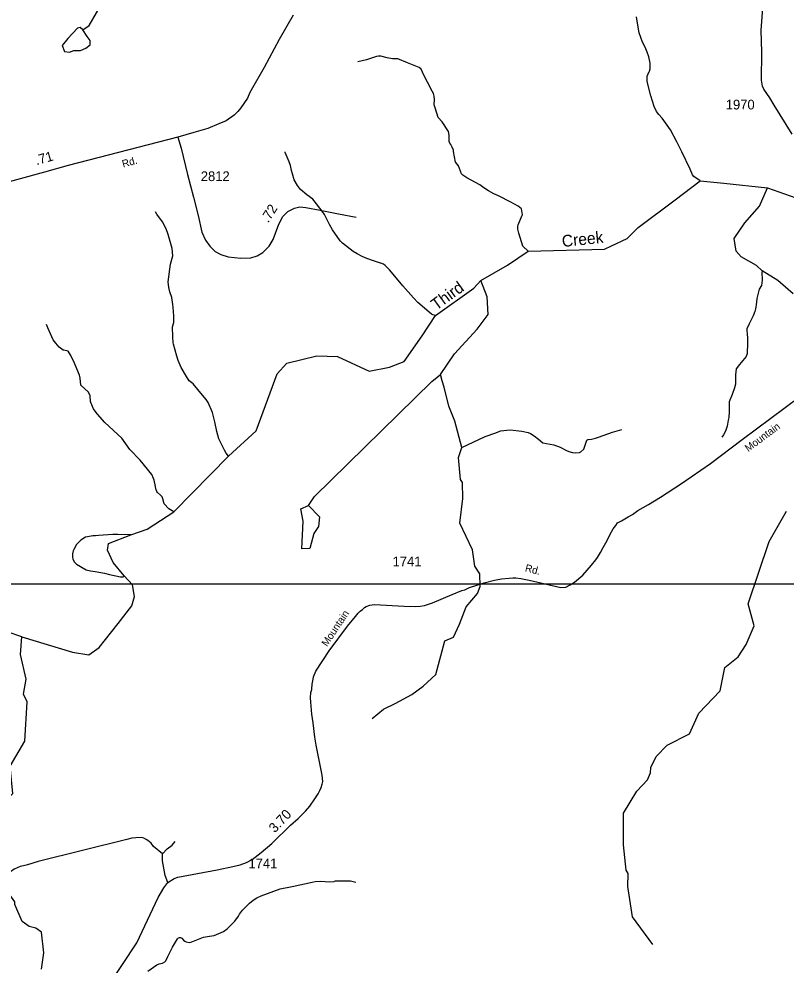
# Model space of a CAD drawing. Extents: x 1473865 to 1648260, y 639067 to 773536.
# Drawn here: x 1506875 to 1516748, y 728401 to 740571 of the extents above; entities that cross this region are included whole.
import ezdxf

# ---------------------------------------------------------------- set-up
doc = ezdxf.new("R2010")
doc.units = 0
for name, color, linetype in [('Exist Hydrographic Creek Single Shore', 7, 'Continuous'), ('Exist Hydrographic Creek Single Shore Label', 7, 'Continuous'), ('Exist Hydrographic Misc Water Feature', 7, 'Continuous'), ('Exist Hydrographic Pond Under 1500 Sq Ft', 7, 'Continuous'), ('Exist Road Non-System Type 51', 7, 'Continuous'), ('Exist Road Secondary Mileage Hundredths English Label', 7, 'Continuous'), ('Exist Road Secondary Type 51 Attributed', 7, 'Continuous'), ('Exist Road Secondary Type 51 Label', 7, 'Continuous'), ('Exist Road Secondary Type 51 Number Label', 7, 'Continuous'), ('Map Preparation Inset Cut Line', 7, 'Continuous')]:
    doc.layers.add(name, color=color, linetype=linetype)

msp = doc.modelspace()

# ---------------------------------------------------------------- linework, layer by layer
at = {"layer": 'Exist Hydrographic Creek Single Shore'}
for points in [[(1516509, 738396), (1516875, 738268), (1517207, 738105), (1517390, 738064), (1517669, 738190), (1517717, 738279), (1517742, 738465), (1517702, 738628), (1517123, 739115), (1517023, 739374), (1517047, 739796), (1517122, 739965), (1517199, 740062), (1517401, 740190), (1517660, 740310), (1517851, 740323), (1518058, 740220)], [(1514844, 737886), (1515321, 738244), (1515643, 738486), (1515947, 738456), (1516509, 738396)], [(1516841, 737035), (1516643, 737206), (1516439, 737332), (1516367, 737398), (1516169, 737511), (1516104, 737584), (1516081, 737745), (1516218, 737949), (1516405, 738162), (1516509, 738396)], [(1512821, 737206), (1513164, 737404), (1513431, 737585), (1514412, 737607), (1514502, 737650), (1514704, 737748), (1514844, 737886)], [(1506914, 732623), (1507564, 732425), (1507777, 732391), (1507910, 732487), (1508154, 732795), (1508330, 733021), (1508363, 733143), (1508335, 733291), (1508231, 733408), (1508089, 733577), (1508017, 733736), (1508027, 733821), (1508317, 733936), (1508526, 734006), (1508869, 734231), (1509572, 734946), (1509929, 735273), (1510198, 736005), (1510325, 736142), (1510710, 736235), (1510977, 736229), (1511382, 736039), (1511646, 736090), (1511834, 736162), (1512063, 736495), (1512238, 736754), (1512728, 737108), (1512821, 737206)], [(1512301, 735998), (1512480, 736263), (1512772, 736579), (1512914, 736768), (1512901, 736996), (1512821, 737206)], [(1512241, 732137), (1512356, 732572), (1512470, 732618), (1512544, 732785), (1512631, 733009), (1512776, 733180), (1512811, 733272), (1512805, 733433), (1512741, 733532), (1512711, 733740), (1512550, 734084), (1512588, 734402), (1512584, 734609), (1512560, 734646), (1512531, 734928), (1512577, 735057), (1512484, 735398), (1512407, 735589), (1512347, 735832), (1512322, 735917), (1512301, 735998)], [(1515900, 731927), (1515962, 732227), (1516130, 732364), (1516234, 732523), (1516337, 732764), (1516260, 733048), (1516532, 733850), (1516755, 734239)], [(1506914, 732623), (1506736, 732684), (1506154, 732909), (1505869, 732889)], [(1511423, 731570), (1511567, 731692), (1511718, 731764), (1511930, 731882), (1512079, 731988), (1512241, 732137)], [(1515034, 728664), (1514773, 729021), (1514713, 729412), (1514716, 729580), (1514692, 729623), (1514656, 729949), (1514655, 730356), (1514826, 730638), (1514963, 730783), (1515005, 730874), (1515007, 730943), (1515076, 731082), (1515219, 731231), (1515505, 731376), (1515626, 731639), (1515900, 731927)]]:
    msp.add_lwpolyline(points, dxfattribs=at)
at = {"layer": 'Exist Hydrographic Misc Water Feature'}
for points in [[(1507696, 740430), (1507781, 740486), (1507970, 740817), (1507979, 741300), (1508099, 741524), (1508111, 741730), (1508033, 742041), (1507929, 742269), (1507908, 742509), (1507868, 742635), (1507761, 742722), (1507730, 742848), (1507768, 743194)], [(1515643, 738486), (1515560, 738542), (1515546, 738564), (1515512, 738639), (1515406, 738861), (1515344, 738990), (1515262, 739144), (1515153, 739294), (1515110, 739341), (1515080, 739379), (1515051, 739443), (1515007, 739581), (1514959, 739765), (1514960, 739834), (1514985, 739893), (1514989, 739897), (1514997, 739929), (1515000, 739969), (1514999, 740001), (1514980, 740085), (1514961, 740141), (1514934, 740206), (1514899, 740270), (1514857, 740390), (1514835, 740518), (1514825, 740598)], [(1507696, 740430), (1507663, 740459), (1507631, 740450), (1507504, 740319), (1507433, 740228), (1507462, 740153), (1507526, 740144), (1507582, 740163), (1507667, 740163), (1507738, 740195), (1507792, 740237), (1507792, 740292), (1507753, 740343), (1507696, 740430)], [(1513431, 737585), (1513362, 737648), (1513307, 737816), (1513295, 737865), (1513296, 737904), (1513300, 737920), (1513351, 738048), (1513355, 738051), (1513344, 738128), (1513301, 738161), (1513205, 738215), (1513047, 738297), (1512989, 738322), (1512920, 738361), (1512858, 738398), (1512805, 738435), (1512639, 738528), (1512587, 738561), (1512569, 738577), (1512531, 738680), (1512496, 738725), (1512492, 738729), (1512479, 738797), (1512466, 738865), (1512466, 738881), (1512451, 738922), (1512434, 738954), (1512420, 738972), (1512412, 738994), (1512414, 739074), (1512403, 739122), (1512323, 739248), (1512270, 739304), (1512230, 739425), (1512220, 739465), (1512222, 739538), (1512218, 739578), (1512211, 739610), (1512193, 739642), (1512075, 739872), (1512071, 739886), (1512054, 739923), (1512026, 739945), (1511877, 740007), (1511750, 740058), (1511682, 740059), (1511614, 740068), (1511535, 740090), (1511503, 740090), (1511478, 740087), (1511350, 740044), (1511237, 740020)], [(1512238, 736754), (1512218, 736758), (1512200, 736763), (1512184, 736773), (1512011, 736924), (1511952, 736983), (1511817, 737137), (1511801, 737157), (1511646, 737343), (1511589, 737397), (1511567, 737414), (1511535, 737430), (1511527, 737430), (1511440, 737460), (1511352, 737491), (1511293, 737516), (1511229, 737550), (1511176, 737580), (1511039, 737687), (1511010, 737717), (1510912, 737859), (1510872, 737928), (1510808, 738053), (1510776, 738099), (1510677, 738231), (1510659, 738250), (1510582, 738307), (1510499, 738377), (1510460, 738429), (1510419, 738500), (1510396, 738580), (1510385, 738620), (1510370, 738685), (1510355, 738733), (1510301, 738854), (1510301, 738862)], [(1509572, 734946), (1509543, 734985), (1509521, 735024), (1509450, 735170), (1509421, 735265), (1509398, 735386), (1509366, 735510), (1509312, 735635), (1509286, 735676), (1509239, 735733), (1509116, 735875), (1509068, 735916), (1509031, 735970), (1508963, 736089), (1508925, 736178), (1508906, 736234), (1508864, 736387), (1508860, 736403), (1508854, 736481), (1508852, 736611), (1508867, 736665), (1508867, 736750), (1508864, 736805), (1508860, 736861), (1508857, 736897), (1508843, 736986), (1508816, 737062), (1508805, 737117), (1508794, 737187), (1508828, 737418), (1508858, 737522), (1508847, 737618), (1508832, 737678), (1508798, 737799), (1508772, 737872), (1508723, 737960), (1508651, 738059), (1508633, 738090)], [(1516439, 737332), (1516438, 737315), (1516442, 737209), (1516431, 737143), (1516402, 737095), (1516372, 736975), (1516367, 736928), (1516363, 736896), (1516358, 736864), (1516354, 736840), (1516345, 736809), (1516326, 736752), (1516272, 736648), (1516245, 736586), (1516248, 736498), (1516251, 736490), (1516252, 736402), (1516248, 736267), (1516235, 736228), (1516149, 736125), (1516108, 736070), (1516099, 735994), (1516097, 735874), (1516084, 735826), (1516055, 735739), (1516017, 735647), (1516015, 735517), (1516010, 735443), (1516005, 735411), (1515990, 735331), (1515969, 735268), (1515944, 735221), (1515921, 735191)], [(1508869, 734231), (1508806, 734269), (1508743, 734334), (1508729, 734399), (1508719, 734423), (1508699, 734445), (1508660, 734478), (1508652, 734490), (1508639, 734525), (1508635, 734557), (1508616, 734637), (1508609, 734661), (1508584, 734709), (1508435, 734895), (1508301, 735032), (1508201, 735180), (1507983, 735380), (1507887, 735485), (1507842, 735544), (1507834, 735557), (1507801, 735635), (1507797, 735651), (1507792, 735723), (1507769, 735771), (1507671, 735861), (1507664, 735949), (1507653, 735990), (1507622, 736071), (1507592, 736143), (1507545, 736240), (1507510, 736296), (1507454, 736311), (1507446, 736310), (1507393, 736350), (1507350, 736399), (1507318, 736444), (1507247, 736595), (1507232, 736641)], [(1510603, 734311), (1510680, 734427), (1512190, 735908), (1512301, 735998)], [(1512577, 735057), (1512876, 735199), (1513013, 735246), (1513065, 735266), (1513073, 735271), (1513198, 735285), (1513349, 735266), (1513429, 735249), (1513461, 735236), (1513508, 735210), (1513564, 735164), (1513619, 735118), (1513759, 735092), (1513842, 735064), (1513921, 735021), (1513953, 735008), (1514001, 734993), (1514041, 734991), (1514089, 734995), (1514105, 735003), (1514146, 735035), (1514184, 735154), (1514198, 735162), (1514244, 735165), (1514294, 735178), (1514336, 735190), (1514514, 735253), (1514634, 735291)], [(1508317, 733936), (1508148, 733940), (1508084, 733939), (1507900, 733926), (1507860, 733923), (1507828, 733920), (1507804, 733916), (1507732, 733905), (1507673, 733865), (1507618, 733809), (1507583, 733746), (1507575, 733730), (1507564, 733692), (1507563, 733644), (1507567, 733628), (1507586, 733587), (1507618, 733557), (1507740, 733485), (1507796, 733472), (1507856, 733463), (1507976, 733441), (1508040, 733424), (1508183, 733393), (1508215, 733393), (1508225, 733397), (1508231, 733408)], [(1506970, 732079), (1506894, 732397), (1506914, 732623)], [(1507167, 728350), (1507195, 728556), (1507167, 728823), (1507092, 728877), (1507009, 728895), (1506919, 728962), (1506822, 729181), (1506823, 729214), (1506611, 729500), (1506538, 729610), (1506701, 729893), (1506680, 730133), (1506748, 730190), (1506759, 730341), (1506734, 730358), (1506720, 730526), (1506797, 730606), (1506761, 730958), (1506950, 731279), (1506983, 731788), (1506935, 731887), (1506970, 732079)], [(1508536, 728321), (1508648, 728403), (1508682, 728418), (1508722, 728425), (1508754, 728441), (1508767, 728453), (1508792, 728512), (1508850, 728631), (1508914, 728738), (1508930, 728753), (1508940, 728757), (1508956, 728755), (1508972, 728747), (1508993, 728722), (1509011, 728708), (1509027, 728700), (1509067, 728691), (1509099, 728698), (1509123, 728706), (1509252, 728759), (1509328, 728774), (1509388, 728782), (1509510, 728834), (1509556, 728867), (1509625, 728936), (1509654, 728967), (1509703, 729030), (1509713, 729054), (1509753, 729108), (1509841, 729196), (1509889, 729235), (1509935, 729264), (1509992, 729291), (1510239, 729380), (1510392, 729413), (1510649, 729468), (1510689, 729476), (1510757, 729478), (1510877, 729472), (1510933, 729475), (1510935, 729479), (1510949, 729483), (1511045, 729485), (1511101, 729486), (1511141, 729483), (1511213, 729468)]]:
    msp.add_lwpolyline(points, dxfattribs=at)
at = {"layer": 'Exist Hydrographic Pond Under 1500 Sq Ft'}
msp.add_lwpolyline([(1510603, 734311), (1510742, 734167), (1510732, 734042), (1510672, 733952), (1510618, 733759), (1510518, 733755), (1510533, 734112), (1510502, 734270), (1510603, 734311)], dxfattribs=at)
at = {"layer": 'Exist Road Non-System Type 51'}
for points in [[(1508723, 729833), (1508606, 729927), (1508578, 729968), (1508534, 730004), (1508511, 730017), (1508483, 730034), (1508448, 730040), (1508381, 730037), (1508328, 730032), (1508264, 730014), (1507125, 729733), (1506985, 729692), (1506936, 729679), (1506890, 729669), (1506813, 729636), (1506765, 729600)], [(1508723, 729833), (1508783, 729895), (1508846, 729942), (1508888, 729990)], [(1508790, 729463), (1508756, 729551), (1508723, 729743), (1508721, 729794), (1508723, 729833)]]:
    msp.add_lwpolyline(points, dxfattribs=at)
at = {"layer": 'Exist Road Secondary Type 51 Attributed'}
for points in [[(1516827, 739089), (1516597, 739462), (1516539, 739554), (1516463, 739665), (1516446, 739705), (1516432, 739784), (1516437, 740145), (1516429, 740424), (1516453, 740765), (1516456, 740827), (1516474, 740916), (1516497, 740969), (1516573, 741078), (1516619, 741139), (1516687, 741216), (1516769, 741298)], [(1510404, 740620), (1510223, 740307), (1510033, 739946), (1509865, 739655), (1509847, 739626), (1509815, 739552), (1509733, 739428), (1509692, 739378), (1509646, 739333), (1509542, 739261), (1509446, 739219), (1509305, 739163), (1509126, 739108), (1508921, 739051)], [(1508921, 739051), (1507508, 738687), (1507203, 738601), (1506433, 738391), (1505855, 738236), (1505084, 738050)], [(1508921, 739051), (1508962, 738910), (1509045, 738570), (1509122, 738278), (1509180, 738044), (1509231, 737829), (1509276, 737723), (1509331, 737649), (1509401, 737579), (1509472, 737540), (1509568, 737512), (1509731, 737495), (1509859, 737499), (1509940, 737524), (1510016, 737566), (1510097, 737649), (1510148, 737733), (1510222, 737932), (1510270, 738028), (1510334, 738092), (1510423, 738137), (1510491, 738153), (1510568, 738146), (1510754, 738111), (1510987, 738063), (1511215, 738021)], [(1514976, 734326), (1515134, 734421), (1515403, 734593), (1515775, 734853), (1516185, 735159), (1516922, 735708), (1517809, 736341), (1518142, 736551), (1518174, 736568), (1518240, 736586), (1518354, 736578), (1518567, 736528), (1518808, 736449), (1518940, 736422)], [(1508024, 728128), (1508392, 728685), (1508668, 729271), (1508739, 729396), (1508790, 729463), (1508875, 729516), (1508921, 729531), (1509425, 729626), (1509629, 729667), (1509721, 729692), (1509806, 729721), (1509878, 729760), (1509994, 729848), (1510129, 729964), (1510370, 730199), (1510467, 730287), (1510565, 730382), (1510618, 730445), (1510685, 730538), (1510726, 730604), (1510748, 730645), (1510766, 730686), (1510778, 730727), (1510785, 730763), (1510777, 730845), (1510700, 731230), (1510684, 731332), (1510662, 731518), (1510643, 731630), (1510634, 731781), (1510629, 731837), (1510632, 731907), (1510645, 731945), (1510645, 731948), (1510649, 732014), (1510662, 732079), (1510668, 732108), (1510697, 732180), (1510866, 732443), (1511106, 732760), (1511209, 732886), (1511242, 732926), (1511269, 732951), (1511297, 732976), (1511322, 733001), (1511343, 733012), (1511391, 733029), (1511452, 733039), (1511834, 733018), (1511981, 733014), (1512037, 733018), (1512094, 733026), (1512197, 733060), (1512450, 733167), (1512576, 733217), (1512614, 733229), (1512672, 733255), (1512863, 733318), (1512995, 733350), (1513085, 733368), (1513185, 733378), (1513231, 733382), (1513270, 733380), (1513336, 733372), (1513442, 733352), (1513849, 733255), (1513913, 733263), (1513971, 733291), (1514027, 733325), (1514132, 733415), (1514245, 733546), (1514299, 733615), (1514320, 733645), (1514359, 733709), (1514393, 733771), (1514447, 733863), (1514485, 733943), (1514522, 734011), (1514556, 734056), (1514579, 734088), (1514631, 734116), (1514716, 734168), (1514772, 734194), (1514841, 734247), (1514976, 734326)]]:
    msp.add_lwpolyline(points, dxfattribs=at)
at = {"layer": 'Map Preparation Inset Cut Line'}
msp.add_lwpolyline([(1492500, 733303), (1523961, 733303), (1523961, 717190), (1492500, 717190), (1492500, 733303)], dxfattribs=at)

# ---------------------------------------------------------------- texts
at = {"layer": 'Exist Hydrographic Creek Single Shore Label'}
for s, rotation, p in [('Creek', 6.0246, (1513871, 737636)), ('Third', 35.9406, (1512247, 736816))]:
    msp.add_text(s, height=150, rotation=rotation, dxfattribs=at).set_placement(p)
at = {"layer": 'Exist Road Secondary Mileage Hundredths English Label'}
for s, rotation, p in [('.71', 15.7546, (1507103, 738689)), ('.72', 57.4782, (1510084, 737939)), ('3.70', 46.4668, (1510168, 730094))]:
    msp.add_text(s, height=125, rotation=rotation, dxfattribs=at).set_placement(p)
at = {"layer": 'Exist Road Secondary Type 51 Label'}
for s, rotation, p in [('Rd.', 15.5018, (1508217, 738658)), ('Mountain', 36.5225, (1516261, 734998)), ('Rd.', 345.9459, (1513382, 733467)), ('Mountain', 56.1576, (1510840, 732491))]:
    msp.add_text(s, height=95, rotation=rotation, dxfattribs=at).set_placement(p)
at = {"layer": 'Exist Road Secondary Type 51 Number Label'}
for s, p in [('1970', (1515972, 739406)), ('2812', (1509216, 738485)), ('1741', (1511684, 733530)), ('1741', (1509829, 729646))]:
    msp.add_text(s, height=125, dxfattribs=at).set_placement(p)

doc.saveas('drawing.dxf')
